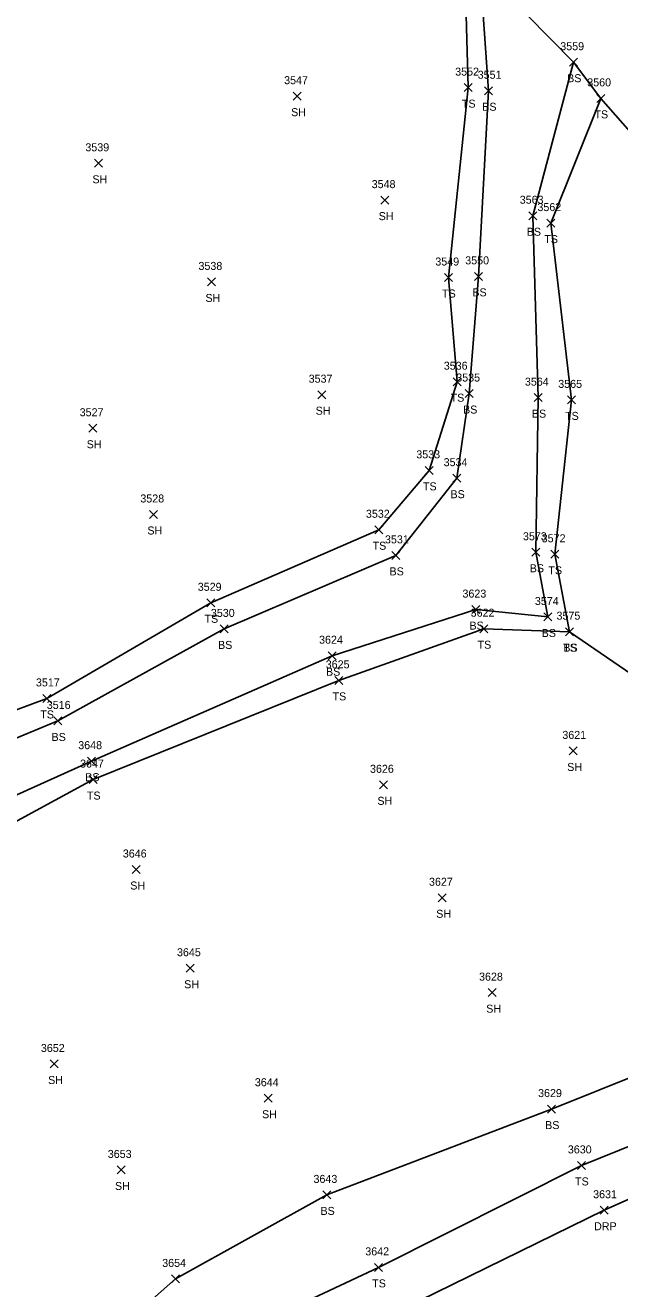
# Model space of a CAD drawing. Extents: x 1472233 to 1475777, y 540726 to 543442.
# Drawn here: x 1474558.4 to 1474707, y 542072.6 to 542388.4 of the extents above; entities that cross this region are included whole.
import ezdxf

# ---------------------------------------------------------------- set-up
doc = ezdxf.new("R2010")
doc.units = 0
for name, color, linetype in [('L_A', 7, 'Continuous'), ('L_I', 7, 'Continuous'), ('L_TIC', 7, 'Continuous'), ('LELB', 7, 'Continuous'), ('LSOGP', 7, 'Continuous'), ('R_A', 7, 'Continuous'), ('R_I', 7, 'Continuous'), ('R_TIC', 7, 'Continuous'), ('RDP', 7, 'Continuous')]:
    doc.layers.add(name, color=color, linetype=linetype)

msp = doc.modelspace()

# ---------------------------------------------------------------- linework, layer by layer
at = {"layer": 'L_TIC'}
for points in [[(1474694.38, 542378.16), (1474696.38, 542380.16)], [(1474696.38, 542378.16), (1474694.38, 542380.16)], [(1474668.11, 542371.81), (1474670.11, 542373.81)], [(1474670.11, 542371.81), (1474668.11, 542373.81)], [(1474673.17, 542371.03), (1474675.17, 542373.03)], [(1474675.17, 542371.03), (1474673.17, 542373.03)], [(1474625.37, 542369.67), (1474627.37, 542371.67)], [(1474627.37, 542369.67), (1474625.37, 542371.67)], [(1474701.24, 542369.13), (1474703.24, 542371.13)], [(1474703.24, 542369.13), (1474701.24, 542371.13)], [(1474575.72, 542352.9), (1474577.72, 542354.9)], [(1474577.72, 542352.9), (1474575.72, 542354.9)], [(1474647.25, 542343.69), (1474649.25, 542345.69)], [(1474649.25, 542343.69), (1474647.25, 542345.69)], [(1474684.29, 542339.79), (1474686.29, 542341.79)], [(1474686.29, 542339.79), (1474684.29, 542341.79)], [(1474688.71, 542337.95), (1474690.71, 542339.95)], [(1474690.71, 542337.95), (1474688.71, 542339.95)], [(1474603.97, 542323.25), (1474605.97, 542325.25)], [(1474605.97, 542323.25), (1474603.97, 542325.25)], [(1474663.16, 542324.35), (1474665.16, 542326.35)], [(1474665.16, 542324.35), (1474663.16, 542326.35)], [(1474670.7, 542324.64), (1474672.7, 542326.64)], [(1474672.7, 542324.64), (1474670.7, 542326.64)], [(1474665.31, 542298.31), (1474667.31, 542300.31)], [(1474667.31, 542298.31), (1474665.31, 542300.31)], [(1474631.5, 542295.07), (1474633.5, 542297.07)], [(1474633.5, 542295.07), (1474631.5, 542297.07)], [(1474668.38, 542295.35), (1474670.38, 542297.35)], [(1474670.38, 542295.35), (1474668.38, 542297.35)], [(1474685.58, 542294.33), (1474687.58, 542296.33)], [(1474687.58, 542294.33), (1474685.58, 542296.33)], [(1474693.9, 542293.77), (1474695.9, 542295.77)], [(1474695.9, 542293.77), (1474693.9, 542295.77)], [(1474574.29, 542286.68), (1474576.29, 542288.68)], [(1474576.29, 542286.68), (1474574.29, 542288.68)], [(1474658.39, 542276.16), (1474660.39, 542278.16)], [(1474660.39, 542276.16), (1474658.39, 542278.16)], [(1474665.23, 542274.2), (1474667.23, 542276.2)], [(1474667.23, 542274.2), (1474665.23, 542276.2)], [(1474589.45, 542265.13), (1474591.45, 542267.13)], [(1474591.45, 542265.13), (1474589.45, 542267.13)], [(1474645.81, 542261.31), (1474647.81, 542263.31)], [(1474647.81, 542261.31), (1474645.81, 542263.31)], [(1474650, 542254.91), (1474652, 542256.91)], [(1474652, 542254.91), (1474650, 542256.91)], [(1474685.04, 542255.69), (1474687.04, 542257.69)], [(1474687.04, 542255.69), (1474685.04, 542257.69)], [(1474689.73, 542255.18), (1474691.73, 542257.18)], [(1474691.73, 542255.18), (1474689.73, 542257.18)], [(1474603.8, 542243.06), (1474605.8, 542245.06)], [(1474605.8, 542243.06), (1474603.8, 542245.06)], [(1474669.98, 542241.36), (1474671.98, 542243.36)], [(1474671.98, 542241.36), (1474669.98, 542243.36)], [(1474688.02, 542239.51), (1474690.02, 542241.51)], [(1474690.02, 542239.51), (1474688.02, 542241.51)], [(1474607.16, 542236.53), (1474609.16, 542238.53)], [(1474609.16, 542236.53), (1474607.16, 542238.53)], [(1474672.03, 542236.59), (1474674.03, 542238.59)], [(1474674.03, 542236.59), (1474672.03, 542238.59)], [(1474693.43, 542235.84), (1474695.43, 542237.84)], [(1474695.43, 542235.84), (1474693.43, 542237.84)], [(1474693.43, 542235.84), (1474695.43, 542237.84)], [(1474695.43, 542235.84), (1474693.43, 542237.84)], [(1474634.14, 542229.83), (1474636.14, 542231.83)], [(1474636.14, 542229.83), (1474634.14, 542231.83)], [(1474635.81, 542223.68), (1474637.81, 542225.68)], [(1474637.81, 542223.68), (1474635.81, 542225.68)], [(1474562.79, 542219.16), (1474564.79, 542221.16)], [(1474564.79, 542219.16), (1474562.79, 542221.16)], [(1474565.56, 542213.53), (1474567.56, 542215.53)], [(1474567.56, 542213.53), (1474565.56, 542215.53)], [(1474573.98, 542203.48), (1474575.98, 542205.48)], [(1474575.98, 542203.48), (1474573.98, 542205.48)], [(1474694.36, 542206.04), (1474696.36, 542208.04)], [(1474696.36, 542206.04), (1474694.36, 542208.04)], [(1474574.43, 542198.88), (1474576.43, 542200.88)], [(1474576.43, 542198.88), (1474574.43, 542200.88)], [(1474646.93, 542197.57), (1474648.93, 542199.57)], [(1474648.93, 542197.57), (1474646.93, 542199.57)], [(1474585.18, 542176.4), (1474587.18, 542178.4)], [(1474587.18, 542176.4), (1474585.18, 542178.4)], [(1474661.62, 542169.34), (1474663.62, 542171.34)], [(1474663.62, 542169.34), (1474661.62, 542171.34)], [(1474598.65, 542151.73), (1474600.65, 542153.73)], [(1474600.65, 542151.73), (1474598.65, 542153.73)], [(1474674.12, 542145.63), (1474676.12, 542147.63)], [(1474676.12, 542145.63), (1474674.12, 542147.63)], [(1474564.65, 542127.8), (1474566.65, 542129.8)], [(1474566.65, 542127.8), (1474564.65, 542129.8)], [(1474618.11, 542119.24), (1474620.11, 542121.24)], [(1474620.11, 542119.24), (1474618.11, 542121.24)], [(1474688.88, 542116.53), (1474690.88, 542118.53)], [(1474690.88, 542116.53), (1474688.88, 542118.53)], [(1474696.39, 542102.45), (1474698.39, 542104.45)], [(1474698.39, 542102.45), (1474696.39, 542104.45)], [(1474581.36, 542101.32), (1474583.36, 542103.32)], [(1474583.36, 542101.32), (1474581.36, 542103.32)], [(1474632.75, 542095.08), (1474634.75, 542097.08)], [(1474634.75, 542095.08), (1474632.75, 542097.08)], [(1474645.7, 542076.97), (1474647.7, 542078.97)], [(1474647.7, 542076.97), (1474645.7, 542078.97)], [(1474594.96, 542074.08), (1474596.96, 542076.08)], [(1474596.96, 542074.08), (1474594.96, 542076.08)]]:
    msp.add_lwpolyline(points, dxfattribs=at)
at = {"layer": 'LELB'}
for points in [[(1474224.4, 542132.89), (1474214.67, 542147.07), (1474216.26, 542148.6), (1474233.55, 542141.27), (1474249.83, 542126.15), (1474276.9, 542111.5), (1474307.13, 542091.56), (1474326.64, 542097.52), (1474365.64, 542128.15), (1474400.6, 542150.98), (1474435.75, 542164.06), (1474480.57, 542181.17), (1474523.3, 542196.58), (1474566.56, 542214.53), (1474608.16, 542237.53), (1474651, 542255.91), (1474666.23, 542275.2), (1474669.38, 542296.35), (1474671.7, 542325.64), (1474674.17, 542372.03), (1474672, 542403)], [(1474223.4, 542155.26), (1474236.8, 542144.47), (1474252.42, 542130.69), (1474282.17, 542118.73), (1474310.27, 542099.34), (1474324.58, 542102.51), (1474358.13, 542136.49), (1474395.06, 542159.11), (1474432.5, 542171.12), (1474478.94, 542185.5), (1474519.44, 542203.63), (1474563.79, 542220.16), (1474604.8, 542244.06), (1474646.81, 542262.31), (1474659.39, 542277.16), (1474666.31, 542299.31), (1474664.16, 542325.35), (1474669.11, 542372.81), (1474668.28, 542403.09)], [(1474695.38, 542379.16), (1474685.29, 542340.79), (1474686.58, 542295.33), (1474686.04, 542256.69), (1474689.02, 542240.51), (1474670.98, 542242.36), (1474635.14, 542230.83), (1474574.98, 542204.48), (1474533.38, 542185.73), (1474476.5, 542162.01), (1474431.9, 542146.62), (1474395.78, 542126.61), (1474368.61, 542103.24), (1474345.38, 542081.45), (1474332.58, 542063.86)], [(1474702.24, 542370.13), (1474689.71, 542338.95), (1474694.9, 542294.77), (1474690.73, 542256.18), (1474694.43, 542236.84), (1474673.03, 542237.59), (1474636.81, 542224.68), (1474575.43, 542199.88), (1474536.45, 542178.77), (1474481.99, 542151.78), (1474433.98, 542137.93), (1474401.52, 542119.66), (1474371.88, 542099.06), (1474350.45, 542076.13), (1474338.94, 542061.65)], [(1474694.43, 542236.84), (1474720.84, 542218.73), (1474737.46, 542198.86), (1474766.88, 542146.99), (1474737.23, 542136.48), (1474689.88, 542117.53), (1474633.75, 542096.08), (1474595.96, 542075.08), (1474556.62, 542040.38), (1474528.36, 542014.2), (1474520.83, 541993.02), (1474509.79, 541983.01), (1474474.51, 541968.82), (1474478.99, 541947.72), (1474489.57, 541935.78), (1474480.98, 541926.52), (1474497.89, 541902.86), (1474537.15, 541867.94), (1474566.12, 541835.28), (1474600.55, 541801.28), (1474634.44, 541765.69), (1474666.16, 541718.61), (1474694.05, 541696.25), (1474727.78, 541699.08)], [(1474895.93, 542124.65), (1474848.13, 542106.61), (1474821.6, 542099.91), (1474809.9, 542114.92), (1474796.05, 542135.16), (1474786.95, 542137.36), (1474749.2, 542124.35), (1474697.39, 542103.45), (1474646.7, 542077.97), (1474605.73, 542058.69)]]:
    msp.add_lwpolyline(points, dxfattribs=at)
at = {"layer": 'LSOGP'}
msp.add_lwpolyline([(1474254.32, 542799.27), (1474306.41, 542750.42), (1474344.02, 542718.74), (1474392.64, 542668.39), (1474427.2, 542641.66), (1474468.26, 542603.61), (1474507.18, 542581.48), (1474516.44, 542567.56), (1474523.25, 542561.51), (1474529.67, 542556.23), (1474535.84, 542551.74), (1474543.83, 542542.7), (1474552.8, 542535.14), (1474557.58, 542529.71), (1474565.22, 542523.07), (1474573.15, 542509.94), (1474599.19, 542484.98), (1474624.47, 542456.71), (1474647.57, 542430.49), (1474668.28, 542403.09), (1474672, 542403), (1474695.38, 542379.16), (1474702.24, 542370.13), (1474727.33, 542341.59)], dxfattribs=at)
at = {"layer": 'R_TIC'}
for points in [[(1474702.06, 542091.25), (1474704.06, 542093.25)], [(1474704.06, 542091.25), (1474702.06, 542093.25)]]:
    msp.add_lwpolyline(points, dxfattribs=at)
at = {"layer": 'RDP'}
msp.add_lwpolyline([(1474851.51, 542099.71), (1474814.51, 542083.86), (1474792.95, 542132.63), (1474775.24, 542125.06), (1474751.61, 542113.91), (1474703.06, 542092.25), (1474652.64, 542067.51)], dxfattribs=at)

# ---------------------------------------------------------------- texts
at = {"layer": 'L_A'}
for s, p in [('BS', (1474693.82, 542374.16)), ('TS', (1474667.52, 542367.81)), ('SH', (1474624.86, 542365.67)), ('BS', (1474672.61, 542367.03)), ('TS', (1474700.65, 542365.13)), ('SH', (1474575.21, 542348.9)), ('SH', (1474646.74, 542339.69)), ('BS', (1474683.73, 542335.79)), ('TS', (1474688.12, 542333.95)), ('TS', (1474662.57, 542320.35)), ('BS', (1474670.15, 542320.64)), ('SH', (1474603.46, 542319.25)), ('TS', (1474664.72, 542294.31)), ('BS', (1474667.82, 542291.35)), ('SH', (1474630.99, 542291.07)), ('BS', (1474685.02, 542290.33)), ('TS', (1474693.31, 542289.77)), ('SH', (1474573.78, 542282.68)), ('TS', (1474657.8, 542272.16)), ('BS', (1474664.67, 542270.2)), ('SH', (1474588.94, 542261.13)), ('TS', (1474645.22, 542257.31)), ('BS', (1474649.44, 542250.91)), ('BS', (1474684.48, 542251.69)), ('TS', (1474689.14, 542251.18)), ('TS', (1474603.21, 542239.06)), ('BS', (1474669.42, 542237.36)), ('BS', (1474687.46, 542235.51)), ('BS', (1474606.6, 542232.53)), ('TS', (1474671.44, 542232.59)), ('TS', (1474692.84, 542231.84)), ('BS', (1474692.87, 542231.84)), ('BS', (1474633.58, 542225.83)), ('TS', (1474635.21, 542219.68)), ('TS', (1474562.2, 542215.16)), ('BS', (1474565, 542209.53)), ('SH', (1474693.84, 542202.04)), ('BS', (1474573.42, 542199.48)), ('TS', (1474573.84, 542194.88)), ('SH', (1474646.42, 542193.57)), ('SH', (1474584.66, 542172.4)), ('SH', (1474661.11, 542165.34)), ('SH', (1474598.14, 542147.73)), ('SH', (1474673.61, 542141.63)), ('SH', (1474564.14, 542123.8)), ('SH', (1474617.6, 542115.24)), ('BS', (1474688.32, 542112.53)), ('SH', (1474580.85, 542097.32)), ('TS', (1474695.8, 542098.45)), ('BS', (1474632.19, 542091.08)), ('TS', (1474645.11, 542072.97))]:
    msp.add_text(s, height=2, dxfattribs=at).set_placement(p)
at = {"layer": 'L_I'}
for s, p in [('3559', (1474692.11, 542382.16)), ('3547', (1474623.11, 542373.67)), ('3552', (1474665.85, 542375.81)), ('3551', (1474671.48, 542375.03)), ('3560', (1474698.85, 542373.13)), ('3539', (1474573.45, 542356.9)), ('3548', (1474644.99, 542347.69)), ('3563', (1474681.98, 542343.79)), ('3562', (1474686.4, 542341.95)), ('3538', (1474601.71, 542327.25)), ('3549', (1474660.89, 542328.35)), ('3550', (1474668.36, 542328.64)), ('3536', (1474663, 542302.31)), ('3537', (1474629.24, 542299.07)), ('3535', (1474666.12, 542299.35)), ('3564', (1474683.27, 542298.33)), ('3565', (1474691.6, 542297.77)), ('3527', (1474572.03, 542290.68)), ('3533', (1474656.13, 542280.16)), ('3534', (1474662.97, 542278.2)), ('3528', (1474587.19, 542269.13)), ('3532', (1474643.55, 542265.31)), ('3531', (1474648.31, 542258.91)), ('3573', (1474682.78, 542259.69)), ('3572', (1474687.47, 542259.18)), ('3529', (1474601.53, 542247.06)), ('3623', (1474667.67, 542245.36)), ('3574', (1474685.76, 542243.51)), ('3530', (1474604.81, 542240.53)), ('3622', (1474669.72, 542240.59)), ('3575', (1474691.17, 542239.84)), ('3575', (1474691.17, 542239.84)), ('3624', (1474631.84, 542233.83)), ('3625', (1474633.5, 542227.68)), ('3517', (1474561.1, 542223.16)), ('3516', (1474563.81, 542217.53)), ('3621', (1474692.62, 542210.04)), ('3648', (1474571.67, 542207.48)), ('3647', (1474572.12, 542202.88)), ('3626', (1474644.57, 542201.57)), ('3646', (1474582.81, 542180.4)), ('3627', (1474659.31, 542173.34)), ('3645', (1474596.34, 542155.73)), ('3628', (1474671.81, 542149.63)), ('3652', (1474562.34, 542131.8)), ('3644', (1474615.8, 542123.24)), ('3629', (1474686.56, 542120.53)), ('3653', (1474579.05, 542105.32)), ('3630', (1474694, 542106.45)), ('3643', (1474630.45, 542099.08)), ('3642', (1474643.39, 542080.97)), ('3654', (1474592.65, 542078.08))]:
    msp.add_text(s, height=2, dxfattribs=at).set_placement(p)
at = {"layer": 'R_A'}
msp.add_text('DRP', height=2, dxfattribs=at).set_placement((1474700.55, 542087.25))
at = {"layer": 'R_I'}
msp.add_text('3631', height=2, dxfattribs=at).set_placement((1474700.32, 542095.25))

doc.saveas('drawing.dxf')
